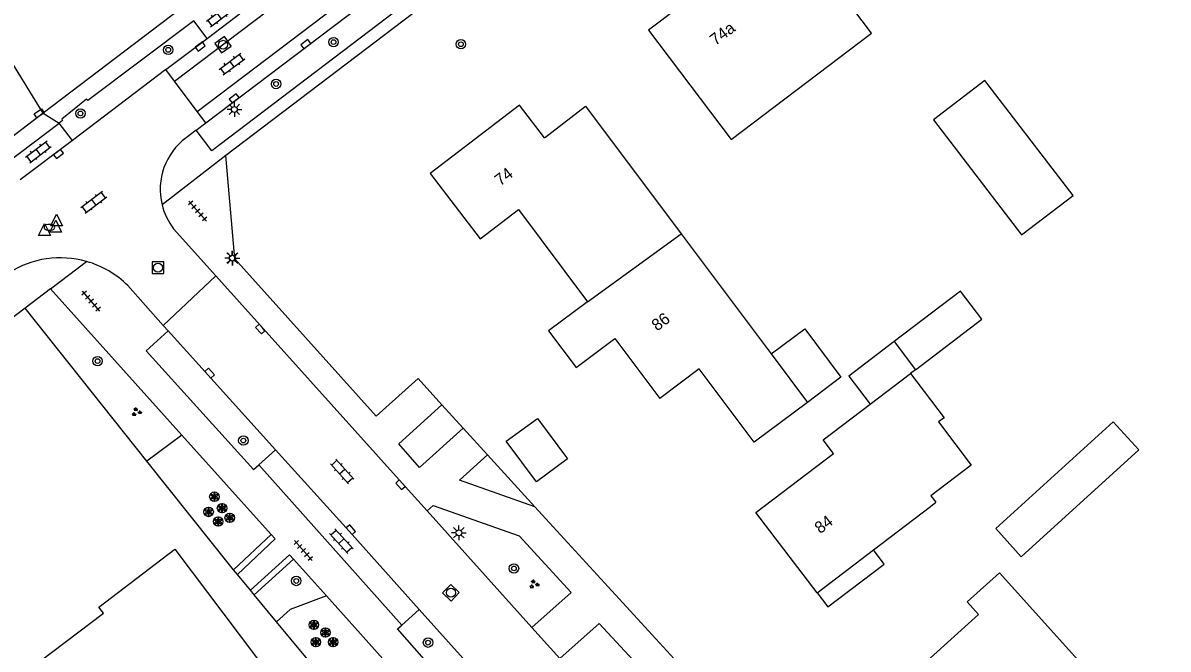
# Model space of a CAD drawing. Extents: x 136000 to 141014, y 402000 to 403500.
# Drawn here: x 138302.3 to 138399.4, y 402934.1 to 402987.2 of the extents above; entities that cross this region are included whole.
import ezdxf

# ---------------------------------------------------------------- set-up
doc = ezdxf.new("R2010")
doc.units = 0
for name, color, linetype in [('gg-afsc-erfafscheiding', 7, 'Continuous'), ('gg-anno-huisnummerreeks BGT', 7, 'Continuous'), ('gg-bbg-gedigitaliseerde bebouwing', 7, 'Continuous'), ('gg-bbg-gedigitaliseerde bijgebouw', 7, 'Continuous'), ('gg-bbg-hoofdgebouw', 7, 'Continuous'), ('gg-bbg-luifel en loopbrug', 7, 'Continuous'), ('gg-bbg-tussenscheiding', 7, 'Continuous'), ('gg-knt-verharding', 7, 'Continuous'), ('gg-knt-verharding nz', 7, 'Continuous'), ('gt-grn-groengrens', 7, 'Continuous'), ('gt-grn-weggrens', 7, 'Continuous'), ('gt-symb-boom', 7, 'Continuous'), ('gt-symb-brandkraan', 7, 'Continuous'), ('gt-symb-groenvak', 7, 'Continuous'), ('gt-symb-klinker verharding', 7, 'Continuous'), ('gt-symb-kolk', 7, 'Continuous'), ('gt-symb-kolk center center', 7, 'Continuous'), ('gt-symb-lichtmast', 7, 'Continuous'), ('gt-symb-rioolschacht', 7, 'Continuous'), ('gt-symb-solitaire heester', 7, 'Continuous'), ('gt-symb-tegel verharding', 7, 'Continuous'), ('gt-symb-waterafsluiter', 7, 'Continuous')]:
    doc.layers.add(name, color=color, linetype=linetype)

# ---------------------------------------------------------------- blocks, each defined once
blk = doc.blocks.new('gt0-KL1')
at = {"layer": 'gt-symb-klinker verharding'}
for p, q in [((-1.15, 0.3), (1.15, 0.3)), ((-1, -0.3), (-1, 0.3)), ((-0.5, 0.3), (-0.5, 0.45)), ((0, -0.3), (0, 0.3)), ((0.5, 0.3), (0.5, 0.45)), ((1, -0.3), (1, 0.3)), ((-1.15, -0.3), (1.15, -0.3)), ((-0.5, -0.45), (-0.5, -0.3)), ((0.5, -0.45), (0.5, -0.3))]:
    blk.add_line(p, q, dxfattribs=at)
blk = doc.blocks.new('gt0-BOOM')
at = {"layer": 'gt-symb-boom'}
for radius in [0.4, 0.2]:
    blk.add_circle((0, 0), radius, dxfattribs=at)
blk = doc.blocks.new('gt0-KOLKCC')
at = {"layer": 'gt-symb-kolk center center'}
blk.add_lwpolyline([(-0.375, 0.2), (0.375, 0.2), (0.375, -0.2), (-0.375, -0.2)], close=True, dxfattribs=at)
blk = doc.blocks.new('gt0-KOLK')
at = {"layer": 'gt-symb-kolk'}
blk.add_lwpolyline([(0, 0), (0.375, 0), (0.375, 0.4), (-0.375, 0.4), (-0.375, 0), (0, 0)], dxfattribs=at)
blk = doc.blocks.new('gt0-WAFSL')
at = {"layer": 'gt-symb-waterafsluiter'}
for p, q in [((-0.5, -0.333), (0, 0.667)), ((0, 0.667), (0.5, -0.333)), ((0.5, -0.333), (-0.5, -0.333))]:
    blk.add_line(p, q, dxfattribs=at)
blk = doc.blocks.new('gt0-BR')
at = {"layer": 'gt-symb-brandkraan'}
for centre, radius, start, end in [((-0.244, 0), 0.206, 107.56694, 252.43307), ((0.599, -2.664), 3, 106.89205, 107.56694), ((0, -0.691), 0.938, 73.10799, 106.89205), ((-0.599, -2.664), 3, 72.43309, 73.10799), ((0.244, 0), 0.206, 287.56695, 72.43309), ((0.599, 2.664), 3, 252.43307, 253.10797), ((0, 0.691), 0.938, 253.10797, 286.89206), ((-0.599, 2.664), 3, 286.89206, 287.56695)]:
    blk.add_arc(centre, radius, start, end, dxfattribs=at)
blk = doc.blocks.new('gt0-RS')
at = {"layer": 'gt-symb-rioolschacht'}
blk.add_lwpolyline([(-0.5, -0.5), (0.5, -0.5), (0.5, 0.5), (-0.5, 0.5)], close=True, dxfattribs=at)
blk.add_circle((0, 0), 0.375, dxfattribs=at)
blk = doc.blocks.new('gt0-TEG1')
at = {"layer": 'gt-symb-tegel verharding'}
for p, q in [((-1.125, 0), (1.125, 0)), ((-0.9, -0.25), (-0.9, 0.25)), ((-0.45, -0.25), (-0.45, 0.25)), ((0, -0.25), (0, 0.25)), ((0.45, -0.25), (0.45, 0.25)), ((0.9, -0.25), (0.9, 0.25))]:
    blk.add_line(p, q, dxfattribs=at)
blk = doc.blocks.new('gt0-LMAST')
at = {"layer": 'gt-symb-lichtmast'}
for p, q in [((-0.182, 0.173), (-0.447, 0.438)), ((-0.005, 0.246), (-0.005, 0.621)), ((0.172, 0.173), (0.437, 0.438)), ((-0.255, -0.004), (-0.63, -0.004)), ((-0.182, -0.181), (-0.447, -0.446)), ((-0.005, -0.254), (-0.005, -0.629)), ((0.437, -0.446), (0.172, -0.181)), ((0.245, -0.004), (0.62, -0.004))]:
    blk.add_line(p, q, dxfattribs=at)
blk.add_circle((-0.005, -0.004), 0.25, dxfattribs=at)
blk = doc.blocks.new('gt0-GRVAK')
at = {"layer": 'gt-symb-groenvak'}
for p, q in [((-0.11, 0.189), (-0.228, 0.24)), ((-0.182, 0.153), (0.088, 0.153)), ((-0.091, 0.211), (-0.156, 0.322)), ((-0.047, 0.214), (-0.047, 0.393)), ((-0.004, 0.211), (0.061, 0.322)), ((0.015, 0.189), (0.133, 0.24)), ((0.262, -0.052), (0.197, 0.059)), ((0.305, -0.049), (0.305, 0.13)), ((0.349, -0.052), (0.414, 0.059)), ((-0.245, -0.228), (-0.363, -0.177)), ((-0.318, -0.264), (-0.047, -0.264)), ((-0.226, -0.206), (-0.291, -0.095)), ((-0.183, -0.203), (-0.183, -0.024)), ((-0.139, -0.206), (-0.074, -0.095)), ((-0.12, -0.228), (-0.002, -0.177)), ((0.243, -0.074), (0.125, -0.023)), ((0.17, -0.11), (0.441, -0.11)), ((0.368, -0.074), (0.486, -0.023))]:
    blk.add_line(p, q, dxfattribs=at)
blk = doc.blocks.new('gt0-SH')
at = {"layer": 'gt-symb-solitaire heester'}
blk.add_circle((0, 0), 0.4, dxfattribs=at)
for centre, start, end in [((-0.346, 0.2), 270, 30), ((-0.346, -0.2), 330, 90), ((0, 0.4), 210, 330), ((0.346, 0.2), 150, 270), ((0.346, -0.2), 90, 210), ((0, -0.4), 30, 150)]:
    blk.add_arc(centre, 0.4, start, end, dxfattribs=at)

msp = doc.modelspace()

# ---------------------------------------------------------------- linework, layer by layer
at = {"layer": 'gg-afsc-erfafscheiding'}
for p, q in [((138312.797, 402950.052), (138302.461, 402963.028)), ((138337.838, 402954.814), (138339.64, 402952.84)), ((138341.69, 402950.58), (138345.71, 402946.17)), ((138320.162, 402940.821), (138312.797, 402950.052)), ((138320.481, 402940.435), (138320.162, 402940.821)), ((138321.591, 402939.094), (138320.481, 402940.435)), ((138321.911, 402938.709), (138321.591, 402939.094)), ((138323.808, 402936.417), (138321.911, 402938.709)), ((138355.5, 402898.14), (138323.808, 402936.417))]:
    msp.add_line(p, q, dxfattribs=at)
at = {"layer": 'gg-bbg-gedigitaliseerde bebouwing'}
for p, q in [((138355.37, 402986.6), (138362.361, 402977.344)), ((138350.027, 402980.15), (138358.133, 402969.327)), ((138358.133, 402969.327), (138365.765, 402959.137)), ((138374.159, 402954.868), (138377.601, 402957.475)), ((138368.844, 402955.026), (138364.335, 402951.649)), ((138370.18, 402951.85), (138374.159, 402954.868)), ((138379.284, 402946.203), (138379.736, 402946.546)), ((138374.438, 402942.502), (138379.284, 402946.203)), ((138369.67, 402938.86), (138374.438, 402942.502))]:
    msp.add_line(p, q, dxfattribs=at)
for points in [[(138362.361, 402977.344), (138374.282, 402986.347), (138366.35, 402996.85)], [(138377.601, 402957.475), (138380.44, 402953.729), (138379.962, 402953.367), (138382.741, 402949.701), (138379.314, 402947.104), (138379.736, 402946.546)], [(138382.93, 402925.17), (138391.798, 402933.179), (138385.126, 402940.565), (138382.4, 402938.11)]]:
    msp.add_lwpolyline(points, dxfattribs=at)
at = {"layer": 'gg-bbg-gedigitaliseerde bijgebouw'}
msp.add_line((138376.203, 402960.181), (138378.019, 402957.793), dxfattribs=at)
for points in [[(138391.383, 402972.586), (138383.907, 402982.353), (138379.539, 402979.01), (138387.016, 402969.243), (138391.383, 402972.586)], [(138378.019, 402957.793), (138383.654, 402962.077), (138381.838, 402964.465), (138376.203, 402960.181)], [(138365.765, 402959.137), (138368.61, 402961.266), (138371.688, 402957.155), (138368.844, 402955.026)], [(138345.935, 402953.661), (138348.49, 402950.245), (138345.866, 402948.28), (138343.289, 402951.725), (138345.935, 402953.661)], [(138384.821, 402944.313), (138386.984, 402941.932), (138396.961, 402950.995), (138394.798, 402953.376), (138384.821, 402944.313)]]:
    msp.add_lwpolyline(points, dxfattribs=at)
at = {"layer": 'gg-bbg-hoofdgebouw'}
msp.add_line((138346.538, 402977.486), (138350.027, 402980.15), dxfattribs=at)
for points in [[(138366.35, 402996.85), (138361.75, 402993.37), (138362.68, 402992.14), (138355.37, 402986.6)], [(138346.538, 402977.486), (138344.42, 402980.26), (138336.83, 402974.46), (138341.07, 402968.9), (138344.33, 402971.38), (138350.18, 402963.56)], [(138350.18, 402963.56), (138346.87, 402961.11), (138349.22, 402957.98), (138352.5, 402960.45), (138356.31, 402955.36)], [(138364.335, 402951.649), (138359.672, 402957.877), (138356.31, 402955.36)], [(138369.67, 402938.86), (138364.47, 402945.68), (138371.06, 402950.69), (138370.18, 402951.85)], [(138295.14, 402927.95), (138299.73, 402931.45), (138300.41, 402930.56), (138309.13, 402937.13), (138308.72, 402937.66), (138315.18, 402942.56), (138327.72, 402925.9)], [(138382.93, 402925.17), (138377.23, 402931.48), (138383.37, 402937.03), (138382.4, 402938.11)]]:
    msp.add_lwpolyline(points, dxfattribs=at)
at = {"layer": 'gg-bbg-luifel en loopbrug'}
msp.add_line((138378.019, 402957.793), (138377.601, 402957.475), dxfattribs=at)
for points in [[(138376.203, 402960.181), (138372.349, 402957.25), (138374.159, 402954.868)], [(138369.67, 402938.86), (138370.58, 402937.668), (138375.349, 402941.31), (138374.438, 402942.502)]]:
    msp.add_lwpolyline(points, dxfattribs=at)
at = {"layer": 'gg-bbg-tussenscheiding'}
for p, q in [((138350.18, 402963.56), (138358.133, 402969.327)), ((138365.765, 402959.137), (138368.844, 402955.026))]:
    msp.add_line(p, q, dxfattribs=at)
at = {"layer": 'gg-knt-verharding'}
for p, q in [((138317.803, 402978.749), (138334.781, 402991.606)), ((138317.906, 402985.91), (138320.895, 402988.176)), ((138317.906, 402985.91), (138316.773, 402987.409)), ((138314.395, 402983.266), (138317.906, 402985.91)), ((138314.395, 402983.266), (138306.484, 402977.25)), ((138315.137, 402982.283), (138314.395, 402983.266)), ((138317.073, 402979.717), (138315.137, 402982.283)), ((138304.001, 402979.554), (138300.484, 402976.88)), ((138317.803, 402978.749), (138317.073, 402979.717)), ((138306.484, 402977.25), (138305.362, 402978.725)), ((138316.982, 402978.123), (138317.803, 402978.749)), ((138316.982, 402978.123), (138316.127, 402977.476)), ((138306.484, 402977.25), (138302.061, 402973.9)), ((138319.498, 402975.973), (138314.087, 402971.799)), ((138315.067, 402969.766), (138318.645, 402965.766)), ((138304.62, 402964.671), (138307.685, 402966.983)), ((138314.181, 402961.563), (138311.181, 402964.942)), ((138318.645, 402965.766), (138314.181, 402961.563)), ((138304.62, 402964.671), (138302.461, 402963.028)), ((138304.62, 402964.671), (138315.778, 402952.249)), ((138302.461, 402963.028), (138279.1, 402945.264)), ((138314.181, 402961.563), (138314.604, 402961.103)), ((138314.604, 402961.103), (138323.712, 402951)), ((138337.838, 402954.814), (138335.818, 402957.063)), ((138315.778, 402952.249), (138323.356, 402943.812)), ((138339.64, 402952.84), (138341.69, 402950.58)), ((138323.712, 402951), (138322.297, 402949.732)), ((138321.852, 402949.33), (138322.297, 402949.732)), ((138322.297, 402949.732), (138334.428, 402936.125)), ((138345.46, 402935.916), (138336.589, 402945.835)), ((138359.54, 402931.09), (138345.71, 402946.17)), ((138323.69, 402943.44), (138320.481, 402940.435)), ((138323.356, 402943.812), (138323.69, 402943.44)), ((138324.91, 402942.082), (138321.591, 402939.094)), ((138324.91, 402942.082), (138325.244, 402941.71)), ((138325.244, 402941.71), (138328.028, 402938.611)), ((138328.028, 402938.611), (138356.7, 402906.69)), ((138334.428, 402936.125), (138335.891, 402937.446)), ((138339.625, 402933.307), (138335.891, 402937.446)), ((138347.85, 402933.296), (138345.46, 402935.916))]:
    msp.add_line(p, q, dxfattribs=at)
for points in [[(138417.864, 403050.557), (138399.582, 403036.668), (138357.511, 403004.841), (138319.498, 402975.973)], [(138394.73, 403048.378), (138387.399, 403042.838), (138334.89, 403003.044), (138304.001, 402979.554)], [(138304.001, 402979.554), (138292.31, 402998.54), (138292.5, 402998.65), (138291.643, 403000), (138292.19, 403000.42), (138288.62, 403005.341), (138285.07, 403012.221)], [(138336.064, 402989.9), (138318.303, 402976.375), (138316.982, 402978.123)], [(138316.773, 402987.409), (138307.779, 402980.634), (138307.678, 402980.759), (138305.574, 402979.065), (138305.643, 402978.939), (138305.362, 402978.725)], [(138335.818, 402957.063), (138332.254, 402953.849), (138320.262, 402967.221), (138319.498, 402975.973)], [(138336.589, 402945.835), (138334.459, 402948.172), (138318.645, 402965.766)], [(138321.852, 402949.33), (138312.731, 402959.405), (138314.604, 402961.103)], [(138339.64, 402952.84), (138335.94, 402949.51), (138334.17, 402951.52), (138337.838, 402954.814)], [(138345.71, 402946.17), (138339.31, 402948.43), (138341.69, 402950.58)], [(138336.589, 402945.835), (138337.094, 402946.275), (138344.4, 402943.699), (138348.789, 402938.886), (138345.46, 402935.916)], [(138338.179, 402931.994), (138337.764, 402931.611), (138334.06, 402935.802), (138334.428, 402936.125)], [(138356.902, 402923.203), (138358.398, 402924.506), (138356.974, 402930.017), (138351.178, 402936.257), (138347.85, 402933.296)]]:
    msp.add_lwpolyline(points, dxfattribs=at)
for centre, radius, start, end in [((138319.385, 402973.1), 5.456, 126.6723, 193.79643), ((138319.391, 402973.103), 5.462, 193.81213, 217.66031), ((138305.456, 402959.16), 8.134, 74.09978, 122.39904), ((138305.455, 402959.148), 8.146, 45.3365, 74.10988)]:
    msp.add_arc(centre, radius, start, end, dxfattribs=at)
at = {"layer": 'gg-knt-verharding nz'}
msp.add_line((138300.944, 402975.37), (138305.362, 402978.725), dxfattribs=at)
for points in [[(138315.137, 402982.283), (138380.034, 403031.395), (138433.8, 403072.191), (138473.652, 403102.482)], [(138317.073, 402979.717), (138381.842, 403028.772), (138421.502, 403058.88)], [(138323.712, 402951), (138329.966, 402944.091), (138335.891, 402937.446)]]:
    msp.add_lwpolyline(points, dxfattribs=at)
at = {"layer": 'gt-grn-groengrens'}
for p, q in [((138315.778, 402952.249), (138312.797, 402950.052)), ((138323.356, 402943.812), (138320.162, 402940.821)), ((138325.244, 402941.71), (138321.911, 402938.709))]:
    msp.add_line(p, q, dxfattribs=at)
msp.add_lwpolyline([(138328.028, 402938.611), (138324.968, 402937.463), (138323.808, 402936.417)], dxfattribs=at)
at = {"layer": 'gt-grn-weggrens'}
msp.add_line((138304.001, 402979.554), (138305.362, 402978.725), dxfattribs=at)

# ---------------------------------------------------------------- block references
at = {"layer": 'gt-symb-boom'}
for p in [(138314.612, 402984.941), (138328.636, 402985.597), (138339.443, 402985.421), (138323.763, 402982.043), (138307.164, 402979.54), (138308.616, 402958.527), (138320.984, 402951.79), (138343.945, 402940.939), (138325.475, 402939.872), (138336.655, 402934.639)]:
    msp.add_blockref('gt0-BOOM', p, dxfattribs=at)
at = {"layer": 'gt-symb-brandkraan'}
msp.add_blockref('gt0-BR', (138304.529, 402969.882), dxfattribs=at)
at = {"layer": 'gt-symb-groenvak'}
for p in [(138311.909, 402954.208), (138345.641, 402939.596)]:
    msp.add_blockref('gt0-GRVAK', p, dxfattribs=at)
at = {"layer": 'gt-symb-klinker verharding'}
for p, rotation in [((138318.946, 402987.815), 36.99589775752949), ((138320.024, 402983.739), 36.99589775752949), ((138303.595, 402976.283), 37.1563741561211), ((138308.3, 402972.016), 36.99589775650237), ((138329.375, 402949.166), -48.08093588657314), ((138329.302, 402943.249), -47.876561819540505)]:
    msp.add_blockref('gt0-KL1', p, dxfattribs=dict(at, rotation=rotation))
at = {"layer": 'gt-symb-kolk'}
for p, rotation in [((138317.208, 402985.382), -143.04987226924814), ((138326.408, 402985.264), 37.156374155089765), ((138320.329, 402980.66), 37.110682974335), ((138305.182, 402976.26), -142.76334102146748), ((138322.57, 402961.376), 131.83814925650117), ((138317.979, 402957.37), -47.876561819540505), ((138334.459, 402948.172), 132.32381653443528), ((138329.966, 402944.091), -47.83811877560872)]:
    msp.add_blockref('gt0-KOLK', p, dxfattribs=dict(at, rotation=rotation))
at = {"layer": 'gt-symb-kolk center center', "rotation": -146.0079602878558}
msp.add_blockref('gt0-KOLKCC', (138303.669, 402979.552), dxfattribs=at)
at = {"layer": 'gt-symb-lichtmast'}
for p in [(138320.228, 402979.888), (138320.041, 402967.277), (138320.077, 402967.271), (138339.275, 402943.966)]:
    msp.add_blockref('gt0-LMAST', p, dxfattribs=at)
at = {"layer": 'gt-symb-rioolschacht'}
for p, rotation in [((138319.263, 402985.373), 35.31121343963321), ((138338.597, 402938.878), -134.51376743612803)]:
    msp.add_blockref('gt0-RS', p, dxfattribs=dict(at, rotation=rotation))
msp.add_blockref('gt0-RS', (138313.742, 402966.457), dxfattribs=at)
at = {"layer": 'gt-symb-solitaire heester'}
for p in [(138318.527, 402947.026), (138319.177, 402946.052), (138318.04, 402945.727), (138319.826, 402945.24), (138318.852, 402944.915), (138326.973, 402936.143), (138327.948, 402935.494), (138327.136, 402934.682), (138328.598, 402934.682)]:
    msp.add_blockref('gt0-SH', p, dxfattribs=at)
at = {"layer": 'gt-symb-tegel verharding'}
for p, rotation in [((138317.104, 402971.263), 131.22904927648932), ((138308.076, 402963.616), 131.22904927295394), ((138326.072, 402942.461), -48.08093588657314)]:
    msp.add_blockref('gt0-TEG1', p, dxfattribs=dict(at, rotation=rotation))
at = {"layer": 'gt-symb-waterafsluiter'}
for p in [(138305.139, 402970.341), (138304.111, 402969.534), (138305.062, 402969.809)]:
    msp.add_blockref('gt0-WAFSL', p, dxfattribs=at)

# ---------------------------------------------------------------- texts
at = {"layer": 'gg-anno-huisnummerreeks BGT'}
for s, rotation, p in [('74a', 37.2, (138361.043, 402985.252)), ('74', 37.4, (138342.783, 402973.346)), ('86', 36.8, (138356.09, 402961.033)), ('84', 37.3, (138369.925, 402943.84))]:
    msp.add_text(s, height=1, rotation=rotation, dxfattribs=at).set_placement(p)

doc.saveas('drawing.dxf')
